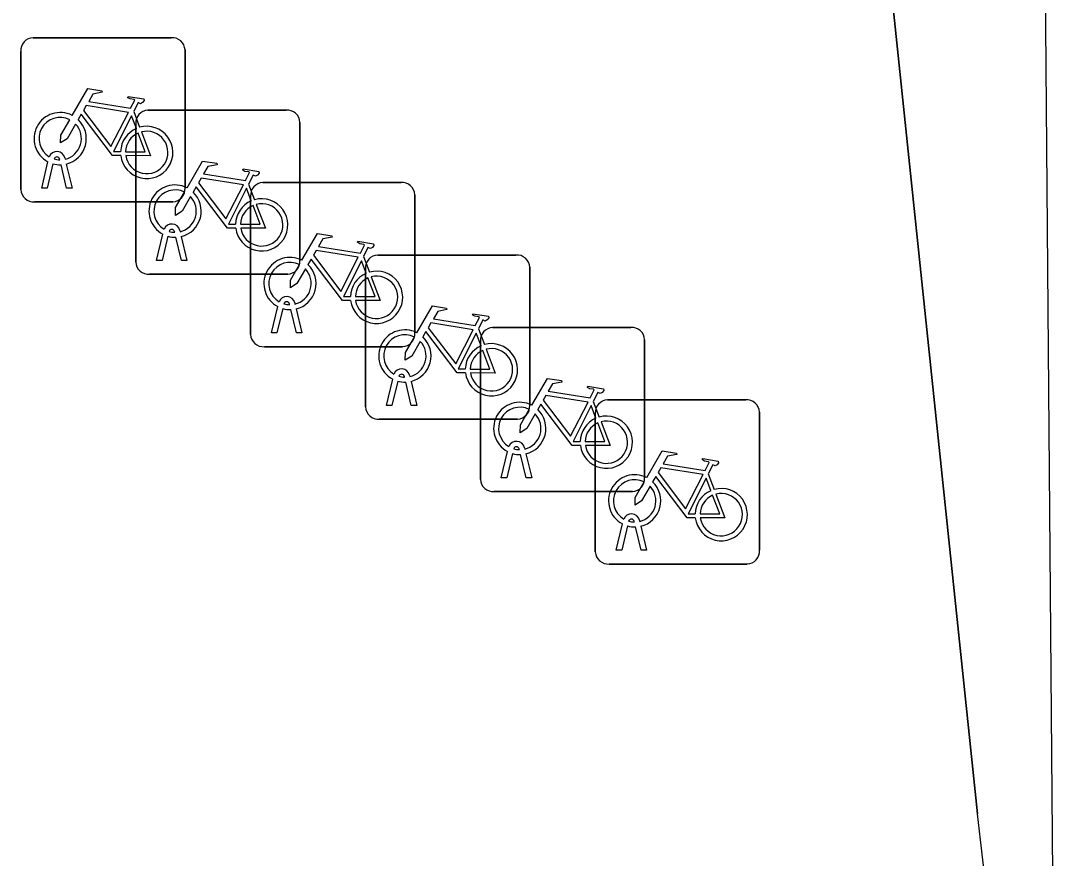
# Model space of a CAD drawing. Extents: x 160377 to 161131, y 383938 to 384853.
# Drawn here: x 161124.32 to 161130.64, y 384279.62 to 384284.72 of the extents above; entities that cross this region are included whole.
import ezdxf

# ---------------------------------------------------------------- set-up
doc = ezdxf.new("R2010")
doc.units = 0
for name, color, linetype in [('IMGEO_Fietsenrek', 7, 'Continuous'), ('IMGEO_Fietspad_open', 7, 'Continuous'), ('IMGEO_Voetpad_open', 7, 'Continuous')]:
    doc.layers.add(name, color=color, linetype=linetype)

msp = doc.modelspace()

# ---------------------------------------------------------------- linework, layer by layer
at = {"layer": 'IMGEO_Fietsenrek'}
for p, q in [((161124.3989, 384284.6145), (161125.2398, 384284.6145)), ((161125.2398, 384284.6145), (161124.3989, 384284.6145)), ((161124.3245, 384283.6899), (161124.3245, 384284.5308)), ((161124.3245, 384284.5308), (161124.3245, 384283.6899)), ((161125.3235, 384284.5401), (161125.3235, 384283.6992)), ((161125.3235, 384283.6992), (161125.3235, 384284.5401)), ((161125.0979, 384284.1735), (161125.9388, 384284.1735)), ((161125.9388, 384284.1735), (161125.0979, 384284.1735)), ((161125.0112, 384284.1642), (161125.0475, 384284.069)), ((161125.0235, 384283.2489), (161125.0235, 384284.0898)), ((161125.0235, 384284.0898), (161125.0235, 384283.2489)), ((161126.0225, 384284.0991), (161126.0225, 384283.2582)), ((161126.0225, 384283.2582), (161126.0225, 384284.0991)), ((161124.4515, 384283.6993), (161124.4898, 384283.8593)), ((161124.5619, 384283.8709), (161124.5609, 384283.8752)), ((161124.5926, 384283.8824), (161124.5944, 384283.8745)), ((161124.5202, 384283.8471), (161124.4849, 384283.6993)), ((161124.603, 384283.6993), (161124.5691, 384283.841)), ((161124.6014, 384283.8453), (161124.6364, 384283.6993)), ((161125.7102, 384283.7232), (161125.7465, 384283.628)), ((161125.7969, 384283.7325), (161126.6378, 384283.7325)), ((161126.6378, 384283.7325), (161125.7969, 384283.7325)), ((161124.4849, 384283.6993), (161124.4515, 384283.6993)), ((161124.6364, 384283.6993), (161124.603, 384283.6993)), ((161125.2491, 384283.6155), (161124.4082, 384283.6155)), ((161124.4082, 384283.6155), (161125.2491, 384283.6155)), ((161125.7225, 384282.8079), (161125.7225, 384283.6488)), ((161125.7225, 384283.6488), (161125.7225, 384282.8079)), ((161126.7215, 384283.6581), (161126.7215, 384282.8172)), ((161126.7215, 384282.8172), (161126.7215, 384283.6581)), ((161125.1505, 384283.2583), (161125.1888, 384283.4183)), ((161125.2609, 384283.4299), (161125.2599, 384283.4342)), ((161125.2916, 384283.4414), (161125.2934, 384283.4335)), ((161125.2192, 384283.4061), (161125.1839, 384283.2583)), ((161125.302, 384283.2583), (161125.2681, 384283.4)), ((161125.3004, 384283.4043), (161125.3354, 384283.2583)), ((161126.4092, 384283.2822), (161126.4455, 384283.187)), ((161126.4959, 384283.2915), (161127.3368, 384283.2915)), ((161127.3368, 384283.2915), (161126.4959, 384283.2915)), ((161125.1839, 384283.2583), (161125.1505, 384283.2583)), ((161125.3354, 384283.2583), (161125.302, 384283.2583)), ((161125.9481, 384283.1745), (161125.1072, 384283.1745)), ((161125.1072, 384283.1745), (161125.9481, 384283.1745)), ((161126.4215, 384282.3669), (161126.4215, 384283.2078)), ((161126.4215, 384283.2078), (161126.4215, 384282.3669)), ((161127.4205, 384283.2171), (161127.4205, 384282.3762)), ((161127.4205, 384282.3762), (161127.4205, 384283.2171)), ((161125.8495, 384282.8173), (161125.8878, 384282.9773)), ((161125.9599, 384282.9889), (161125.9589, 384282.9932)), ((161125.9906, 384283.0004), (161125.9924, 384282.9925)), ((161125.9182, 384282.9651), (161125.8829, 384282.8173)), ((161126.001, 384282.8173), (161125.9671, 384282.959)), ((161125.9994, 384282.9633), (161126.0344, 384282.8173)), ((161127.1082, 384282.8412), (161127.1445, 384282.746)), ((161127.1949, 384282.8505), (161128.0358, 384282.8505)), ((161128.0358, 384282.8505), (161127.1949, 384282.8505)), ((161125.8829, 384282.8173), (161125.8495, 384282.8173)), ((161126.0344, 384282.8173), (161126.001, 384282.8173)), ((161128.1195, 384282.7761), (161128.1195, 384281.9352)), ((161128.1195, 384281.9352), (161128.1195, 384282.7761)), ((161126.6471, 384282.7335), (161125.8062, 384282.7335)), ((161125.8062, 384282.7335), (161126.6471, 384282.7335)), ((161127.1205, 384281.9259), (161127.1205, 384282.7668)), ((161127.1205, 384282.7668), (161127.1205, 384281.9259)), ((161126.5485, 384282.3763), (161126.5868, 384282.5363)), ((161126.6172, 384282.5241), (161126.5819, 384282.3763)), ((161126.6589, 384282.5479), (161126.6579, 384282.5522)), ((161126.6896, 384282.5594), (161126.6914, 384282.5515)), ((161126.7, 384282.3763), (161126.6661, 384282.518)), ((161126.6984, 384282.5223), (161126.7334, 384282.3763)), ((161127.8072, 384282.4002), (161127.8435, 384282.305)), ((161127.8939, 384282.4095), (161128.7348, 384282.4095)), ((161128.7348, 384282.4095), (161127.8939, 384282.4095)), ((161126.5819, 384282.3763), (161126.5485, 384282.3763)), ((161126.7334, 384282.3763), (161126.7, 384282.3763)), ((161128.8185, 384282.3351), (161128.8185, 384281.4942)), ((161128.8185, 384281.4942), (161128.8185, 384282.3351)), ((161127.3461, 384282.2925), (161126.5052, 384282.2925)), ((161126.5052, 384282.2925), (161127.3461, 384282.2925)), ((161127.8195, 384281.4849), (161127.8195, 384282.3258)), ((161127.8195, 384282.3258), (161127.8195, 384281.4849)), ((161127.2475, 384281.9353), (161127.2858, 384282.0953)), ((161127.3162, 384282.0831), (161127.2809, 384281.9353)), ((161127.3579, 384282.1069), (161127.3569, 384282.1112)), ((161127.3886, 384282.1184), (161127.3904, 384282.1105)), ((161127.3974, 384282.0813), (161127.4324, 384281.9353)), ((161127.399, 384281.9353), (161127.3651, 384282.077)), ((161128.5062, 384281.9592), (161128.5425, 384281.864)), ((161127.2809, 384281.9353), (161127.2475, 384281.9353)), ((161127.4324, 384281.9353), (161127.399, 384281.9353)), ((161128.0451, 384281.8515), (161127.2042, 384281.8515)), ((161127.2042, 384281.8515), (161128.0451, 384281.8515)), ((161127.9465, 384281.4943), (161127.9848, 384281.6543)), ((161128.0152, 384281.6421), (161127.9799, 384281.4943)), ((161128.0569, 384281.6659), (161128.0559, 384281.6702)), ((161128.0876, 384281.6774), (161128.0894, 384281.6695)), ((161128.0964, 384281.6403), (161128.1314, 384281.4943)), ((161128.098, 384281.4943), (161128.0641, 384281.636)), ((161127.9799, 384281.4943), (161127.9465, 384281.4943)), ((161128.1314, 384281.4943), (161128.098, 384281.4943)), ((161128.7441, 384281.4105), (161127.9032, 384281.4105)), ((161127.9032, 384281.4105), (161128.7441, 384281.4105))]:
    msp.add_line(p, q, dxfattribs=at)
for points in [[(161124.6371, 384284.1412), (161124.7318, 384284.3047), (161124.818, 384284.2909), (161124.8197, 384284.2822), (161124.7636, 384284.2713), (161124.7374, 384284.226), (161124.9926, 384284.1852)], [(161124.9926, 384284.1852), (161125.0176, 384284.234), (161125.0125, 384284.238), (161124.9893, 384284.2417), (161124.9766, 384284.2492), (161124.9756, 384284.2523), (161124.9778, 384284.2569), (161125.0726, 384284.2418), (161125.0749, 384284.2315), (161125.0655, 384284.2191), (161125.0531, 384284.2127), (161125.0386, 384284.2189), (161125.0112, 384284.1642)], [(161124.9797, 384284.16), (161124.7229, 384284.201), (161124.7062, 384284.1722), (161124.8732, 384283.9519), (161124.9797, 384284.16)], [(161124.6578, 384284.0887), (161124.6062, 384283.9995), (161124.5663, 384283.9735), (161124.5675, 384284.021), (161124.622, 384284.1152)], [(161124.9328, 384283.8965), (161124.8831, 384283.8966), (161124.6924, 384284.1483), (161124.6734, 384284.1155)], [(161125.0277, 384284.062), (161124.9984, 384284.1388), (161124.889, 384283.9207), (161124.9317, 384283.9206)], [(161125.0582, 384284.0408), (161125.1132, 384283.8962), (161124.9631, 384283.8965)], [(161124.9617, 384283.9205), (161125.0816, 384283.9203), (161125.0384, 384284.0339)], [(161125.3361, 384283.7002), (161125.4308, 384283.8637), (161125.517, 384283.8499), (161125.5187, 384283.8412), (161125.4626, 384283.8303), (161125.4364, 384283.785), (161125.6916, 384283.7442)], [(161125.6916, 384283.7442), (161125.7166, 384283.793), (161125.7115, 384283.797), (161125.6883, 384283.8007), (161125.6756, 384283.8082), (161125.6746, 384283.8113), (161125.6768, 384283.8159), (161125.7716, 384283.8008), (161125.7739, 384283.7905), (161125.7645, 384283.7781), (161125.7521, 384283.7717), (161125.7376, 384283.7779), (161125.7102, 384283.7232)], [(161125.6787, 384283.719), (161125.4219, 384283.76), (161125.4052, 384283.7312), (161125.5722, 384283.5109), (161125.6787, 384283.719)], [(161125.3568, 384283.6477), (161125.3052, 384283.5585), (161125.2653, 384283.5325), (161125.2665, 384283.58), (161125.321, 384283.6742)], [(161125.6318, 384283.4555), (161125.5821, 384283.4556), (161125.3914, 384283.7073), (161125.3724, 384283.6745)], [(161125.7267, 384283.621), (161125.6974, 384283.6978), (161125.588, 384283.4797), (161125.6307, 384283.4796)], [(161125.7572, 384283.5998), (161125.8122, 384283.4552), (161125.6621, 384283.4555)], [(161125.6607, 384283.4795), (161125.7806, 384283.4793), (161125.7374, 384283.5929)], [(161126.0351, 384283.2592), (161126.1298, 384283.4227), (161126.216, 384283.4089), (161126.2177, 384283.4002), (161126.1616, 384283.3893), (161126.1354, 384283.344), (161126.3906, 384283.3032)], [(161126.3906, 384283.3032), (161126.4156, 384283.352), (161126.4105, 384283.356), (161126.3873, 384283.3597), (161126.3746, 384283.3672), (161126.3736, 384283.3703), (161126.3758, 384283.3749), (161126.4706, 384283.3598), (161126.4729, 384283.3495), (161126.4635, 384283.3371), (161126.4511, 384283.3307), (161126.4366, 384283.3369), (161126.4092, 384283.2822)], [(161126.3777, 384283.278), (161126.1209, 384283.319), (161126.1042, 384283.2902), (161126.2712, 384283.0699), (161126.3777, 384283.278)], [(161126.0558, 384283.2067), (161126.0042, 384283.1175), (161125.9643, 384283.0915), (161125.9655, 384283.139), (161126.02, 384283.2332)], [(161126.3308, 384283.0145), (161126.2811, 384283.0146), (161126.0904, 384283.2663), (161126.0714, 384283.2335)], [(161126.4257, 384283.18), (161126.3964, 384283.2568), (161126.287, 384283.0387), (161126.3297, 384283.0386)], [(161126.4562, 384283.1588), (161126.5112, 384283.0142), (161126.3611, 384283.0145)], [(161126.3597, 384283.0385), (161126.4796, 384283.0383), (161126.4364, 384283.1519)], [(161126.7341, 384282.8182), (161126.8288, 384282.9817), (161126.915, 384282.9679), (161126.9167, 384282.9592), (161126.8606, 384282.9483), (161126.8344, 384282.903), (161127.0896, 384282.8622)], [(161127.0896, 384282.8622), (161127.1146, 384282.911), (161127.1095, 384282.915), (161127.0863, 384282.9187), (161127.0736, 384282.9262), (161127.0726, 384282.9293), (161127.0748, 384282.9339), (161127.1696, 384282.9188), (161127.1719, 384282.9085), (161127.1625, 384282.8961), (161127.1501, 384282.8897), (161127.1356, 384282.8959), (161127.1082, 384282.8412)], [(161127.0767, 384282.837), (161126.8199, 384282.878), (161126.8032, 384282.8492), (161126.9702, 384282.6289), (161127.0767, 384282.837)], [(161126.7548, 384282.7657), (161126.7032, 384282.6765), (161126.6633, 384282.6505), (161126.6645, 384282.698), (161126.719, 384282.7922)], [(161127.0298, 384282.5735), (161126.9801, 384282.5736), (161126.7894, 384282.8253), (161126.7704, 384282.7925)], [(161127.1247, 384282.739), (161127.0954, 384282.8158), (161126.986, 384282.5977), (161127.0287, 384282.5976)], [(161127.1552, 384282.7178), (161127.2102, 384282.5732), (161127.0601, 384282.5735)], [(161127.0587, 384282.5975), (161127.1786, 384282.5973), (161127.1354, 384282.7109)], [(161127.4331, 384282.3772), (161127.5278, 384282.5407), (161127.614, 384282.5269), (161127.6157, 384282.5182), (161127.5596, 384282.5073), (161127.5334, 384282.462), (161127.7886, 384282.4212)], [(161127.7886, 384282.4212), (161127.8136, 384282.47), (161127.8085, 384282.474), (161127.7853, 384282.4777), (161127.7726, 384282.4852), (161127.7716, 384282.4883), (161127.7738, 384282.4929), (161127.8686, 384282.4778), (161127.8709, 384282.4675), (161127.8615, 384282.4551), (161127.8491, 384282.4487), (161127.8346, 384282.4549), (161127.8072, 384282.4002)], [(161127.7757, 384282.396), (161127.5189, 384282.437), (161127.5022, 384282.4082), (161127.6692, 384282.1879), (161127.7757, 384282.396)], [(161127.4538, 384282.3247), (161127.4022, 384282.2355), (161127.3623, 384282.2095), (161127.3635, 384282.257), (161127.418, 384282.3512)], [(161127.7288, 384282.1325), (161127.6791, 384282.1326), (161127.4884, 384282.3843), (161127.4694, 384282.3515)], [(161127.8237, 384282.298), (161127.7944, 384282.3748), (161127.685, 384282.1567), (161127.7277, 384282.1566)], [(161127.8542, 384282.2768), (161127.9092, 384282.1322), (161127.7591, 384282.1325)], [(161127.7577, 384282.1565), (161127.8776, 384282.1563), (161127.8344, 384282.2699)], [(161128.1321, 384281.9362), (161128.2268, 384282.0997), (161128.313, 384282.0859), (161128.3147, 384282.0772), (161128.2586, 384282.0663), (161128.2324, 384282.021), (161128.4876, 384281.9802)], [(161128.4876, 384281.9802), (161128.5126, 384282.029), (161128.5075, 384282.033), (161128.4843, 384282.0367), (161128.4716, 384282.0442), (161128.4706, 384282.0473), (161128.4728, 384282.0519), (161128.5676, 384282.0368), (161128.5699, 384282.0265), (161128.5605, 384282.0141), (161128.5481, 384282.0077), (161128.5336, 384282.0139), (161128.5062, 384281.9592)], [(161128.4747, 384281.955), (161128.2179, 384281.996), (161128.2012, 384281.9672), (161128.3682, 384281.7469), (161128.4747, 384281.955)], [(161128.1528, 384281.8837), (161128.1012, 384281.7945), (161128.0613, 384281.7685), (161128.0625, 384281.816), (161128.117, 384281.9102)], [(161128.4278, 384281.6915), (161128.3781, 384281.6916), (161128.1874, 384281.9433), (161128.1684, 384281.9105)], [(161128.5227, 384281.857), (161128.4934, 384281.9338), (161128.384, 384281.7157), (161128.4267, 384281.7156)], [(161128.4567, 384281.7155), (161128.5766, 384281.7153), (161128.5334, 384281.8289)], [(161128.5532, 384281.8358), (161128.6082, 384281.6912), (161128.4581, 384281.6915)]]:
    msp.add_lwpolyline(points, dxfattribs=at)
for centre, radius, start, end in [((161124.4022, 384284.5366), 0.0779, 92.4484, 184.28452), ((161124.4022, 384284.5366), 0.0779, 92.4484, 184.28452), ((161125.2456, 384284.5368), 0.0779, 2.4484, 94.28452), ((161125.2456, 384284.5368), 0.0779, 2.4484, 94.28452), ((161125.1012, 384284.0956), 0.0779, 92.4484, 184.28452), ((161125.1012, 384284.0956), 0.0779, 92.4484, 184.28452), ((161125.9446, 384284.0958), 0.0779, 2.4484, 94.28452), ((161125.9446, 384284.0958), 0.0779, 2.4484, 94.28452), ((161124.5641, 384283.9999), 0.159, 62.67661, 242.13685), ((161124.5641, 384283.9999), 0.129, 63.31916, 238.90302), ((161124.5641, 384283.9999), 0.159, 283.5766, 46.60424), ((161124.5641, 384283.9999), 0.129, 283.60429, 43.43025), ((161125.0907, 384283.9159), 0.159, 113.3408, 178.32165), ((161125.0907, 384283.9159), 0.159, 187.0065, 105.77075), ((161125.0907, 384283.9159), 0.129, 188.67146, 104.58832), ((161125.0907, 384283.9159), 0.129, 113.92302, 177.95563), ((161124.5439, 384283.8713), 0.0499, 12.8025, 158.69338), ((161124.5439, 384283.8713), 0.0174, 12.8025, 163.45023), ((161124.5641, 384283.9999), 0.129, 253.41502, 269.02044), ((161124.5641, 384283.9999), 0.159, 253.99666, 271.78671), ((161125.8002, 384283.6546), 0.0779, 92.4484, 184.28452), ((161125.8002, 384283.6546), 0.0779, 92.4484, 184.28452), ((161126.6436, 384283.6548), 0.0779, 2.4484, 94.28452), ((161126.6436, 384283.6548), 0.0779, 2.4484, 94.28452), ((161124.4024, 384283.6932), 0.0779, 182.4484, 274.28452), ((161124.4024, 384283.6932), 0.0779, 182.4484, 274.28452), ((161125.2631, 384283.5589), 0.159, 62.67661, 242.13685), ((161125.2631, 384283.5589), 0.129, 63.31916, 238.90302), ((161125.2458, 384283.6934), 0.0779, 272.4484, 4.28452), ((161125.2458, 384283.6934), 0.0779, 272.4484, 4.28452), ((161125.2631, 384283.5589), 0.159, 283.5766, 46.60424), ((161125.2631, 384283.5589), 0.129, 283.60429, 43.43025), ((161125.7897, 384283.4749), 0.159, 113.3408, 178.32165), ((161125.7897, 384283.4749), 0.159, 187.0065, 105.77075), ((161125.7897, 384283.4749), 0.129, 188.67146, 104.58832), ((161125.7897, 384283.4749), 0.129, 113.92302, 177.95563), ((161125.2429, 384283.4303), 0.0499, 12.8025, 158.69338), ((161125.2429, 384283.4303), 0.0174, 12.8025, 163.45023), ((161125.2631, 384283.5589), 0.129, 253.41502, 269.02044), ((161125.2631, 384283.5589), 0.159, 253.99666, 271.78671), ((161126.4992, 384283.2136), 0.0779, 92.4484, 184.28452), ((161126.4992, 384283.2136), 0.0779, 92.4484, 184.28452), ((161127.3426, 384283.2138), 0.0779, 2.4484, 94.28452), ((161127.3426, 384283.2138), 0.0779, 2.4484, 94.28452), ((161125.1014, 384283.2522), 0.0779, 182.4484, 274.28452), ((161125.1014, 384283.2522), 0.0779, 182.4484, 274.28452), ((161125.9621, 384283.1179), 0.159, 62.67661, 242.13685), ((161125.9621, 384283.1179), 0.129, 63.31916, 238.90302), ((161125.9448, 384283.2524), 0.0779, 272.4484, 4.28452), ((161125.9448, 384283.2524), 0.0779, 272.4484, 4.28452), ((161125.9621, 384283.1179), 0.159, 283.5766, 46.60424), ((161125.9621, 384283.1179), 0.129, 283.60429, 43.43025), ((161126.4887, 384283.0339), 0.159, 113.3408, 178.32165), ((161126.4887, 384283.0339), 0.159, 187.0065, 105.77075), ((161126.4887, 384283.0339), 0.129, 188.67146, 104.58832), ((161126.4887, 384283.0339), 0.129, 113.92302, 177.95563), ((161125.9419, 384282.9893), 0.0499, 12.8025, 158.69338), ((161125.9419, 384282.9893), 0.0174, 12.8025, 163.45023), ((161125.9621, 384283.1179), 0.129, 253.41502, 269.02044), ((161125.9621, 384283.1179), 0.159, 253.99666, 271.78671), ((161127.1982, 384282.7726), 0.0779, 92.4484, 184.28452), ((161127.1982, 384282.7726), 0.0779, 92.4484, 184.28452), ((161128.0416, 384282.7728), 0.0779, 2.4484, 94.28452), ((161128.0416, 384282.7728), 0.0779, 2.4484, 94.28452), ((161125.8004, 384282.8112), 0.0779, 182.4484, 274.28452), ((161125.8004, 384282.8112), 0.0779, 182.4484, 274.28452), ((161126.6611, 384282.6769), 0.159, 62.67661, 242.13685), ((161126.6611, 384282.6769), 0.129, 63.31916, 238.90302), ((161126.6438, 384282.8114), 0.0779, 272.4484, 4.28452), ((161126.6438, 384282.8114), 0.0779, 272.4484, 4.28452), ((161126.6611, 384282.6769), 0.159, 283.5766, 46.60424), ((161126.6611, 384282.6769), 0.129, 283.60429, 43.43025), ((161127.1877, 384282.5929), 0.159, 113.3408, 178.32165), ((161127.1877, 384282.5929), 0.159, 187.0065, 105.77075), ((161127.1877, 384282.5929), 0.129, 188.67146, 104.58832), ((161127.1877, 384282.5929), 0.129, 113.92302, 177.95563), ((161126.6409, 384282.5483), 0.0499, 12.8025, 158.69338), ((161126.6611, 384282.6769), 0.159, 253.99666, 271.78671), ((161126.6409, 384282.5483), 0.0174, 12.8025, 163.45023), ((161126.6611, 384282.6769), 0.129, 253.41502, 269.02044), ((161127.8972, 384282.3316), 0.0779, 92.4484, 184.28452), ((161127.8972, 384282.3316), 0.0779, 92.4484, 184.28452), ((161128.7406, 384282.3318), 0.0779, 2.4484, 94.28452), ((161128.7406, 384282.3318), 0.0779, 2.4484, 94.28452), ((161126.4994, 384282.3702), 0.0779, 182.4484, 274.28452), ((161126.4994, 384282.3702), 0.0779, 182.4484, 274.28452), ((161127.3601, 384282.2359), 0.159, 62.67661, 242.13685), ((161127.3601, 384282.2359), 0.129, 63.31916, 238.90302), ((161127.3428, 384282.3704), 0.0779, 272.4484, 4.28452), ((161127.3428, 384282.3704), 0.0779, 272.4484, 4.28452), ((161127.3601, 384282.2359), 0.159, 283.5766, 46.60424), ((161127.3601, 384282.2359), 0.129, 283.60429, 43.43025), ((161127.8867, 384282.1519), 0.159, 113.3408, 178.32165), ((161127.8867, 384282.1519), 0.159, 187.0065, 105.77075), ((161127.8867, 384282.1519), 0.129, 188.67146, 104.58832), ((161127.8867, 384282.1519), 0.129, 113.92302, 177.95563), ((161127.3399, 384282.1073), 0.0499, 12.8025, 158.69338), ((161127.3601, 384282.2359), 0.159, 253.99666, 271.78671), ((161127.3399, 384282.1073), 0.0174, 12.8025, 163.45023), ((161127.3601, 384282.2359), 0.129, 253.41502, 269.02044), ((161127.1984, 384281.9292), 0.0779, 182.4484, 274.28452), ((161127.1984, 384281.9292), 0.0779, 182.4484, 274.28452), ((161128.0591, 384281.7949), 0.159, 62.67661, 242.13685), ((161128.0591, 384281.7949), 0.129, 63.31916, 238.90302), ((161128.0418, 384281.9294), 0.0779, 272.4484, 4.28452), ((161128.0418, 384281.9294), 0.0779, 272.4484, 4.28452), ((161128.0591, 384281.7949), 0.159, 283.5766, 46.60424), ((161128.0591, 384281.7949), 0.129, 283.60429, 43.43025), ((161128.5857, 384281.7109), 0.159, 113.3408, 178.32165), ((161128.5857, 384281.7109), 0.159, 187.0065, 105.77075), ((161128.5857, 384281.7109), 0.129, 113.92302, 177.95563), ((161128.5857, 384281.7109), 0.129, 188.67146, 104.58832), ((161128.0389, 384281.6663), 0.0499, 12.8025, 158.69338), ((161128.0591, 384281.7949), 0.159, 253.99666, 271.78671), ((161128.0389, 384281.6663), 0.0174, 12.8025, 163.45023), ((161128.0591, 384281.7949), 0.129, 253.41502, 269.02044), ((161127.8974, 384281.4882), 0.0779, 182.4484, 274.28452), ((161127.8974, 384281.4882), 0.0779, 182.4484, 274.28452), ((161128.7408, 384281.4884), 0.0779, 272.4484, 4.28452), ((161128.7408, 384281.4884), 0.0779, 272.4484, 4.28452)]:
    msp.add_arc(centre, radius, start, end, dxfattribs=at)
at = {"layer": 'IMGEO_Fietspad_open'}
for points in [[(161127.694, 384301.929), (161128.641, 384294.225), (161129.421, 384286.818), (161129.535, 384285.729), (161130.144, 384279.89)], [(161130.6419, 384274.8366), (161130.5522, 384285.6726), (161129.833, 384292.455), (161129.561, 384295.021), (161129.166, 384298.139)]]:
    msp.add_lwpolyline(points, dxfattribs=at)
msp.add_arc((161012.2074, 384265.7196), 118.7849, 4.401885, 6.851381, dxfattribs=at)
at = {"layer": 'IMGEO_Voetpad_open'}
msp.add_lwpolyline([(161130.144, 384279.89), (161129.535, 384285.729), (161129.421, 384286.818)], dxfattribs=at)
msp.add_arc((161012.2074, 384265.7196), 118.7849, 4.401885, 6.851381, dxfattribs=at)

doc.saveas('drawing.dxf')
